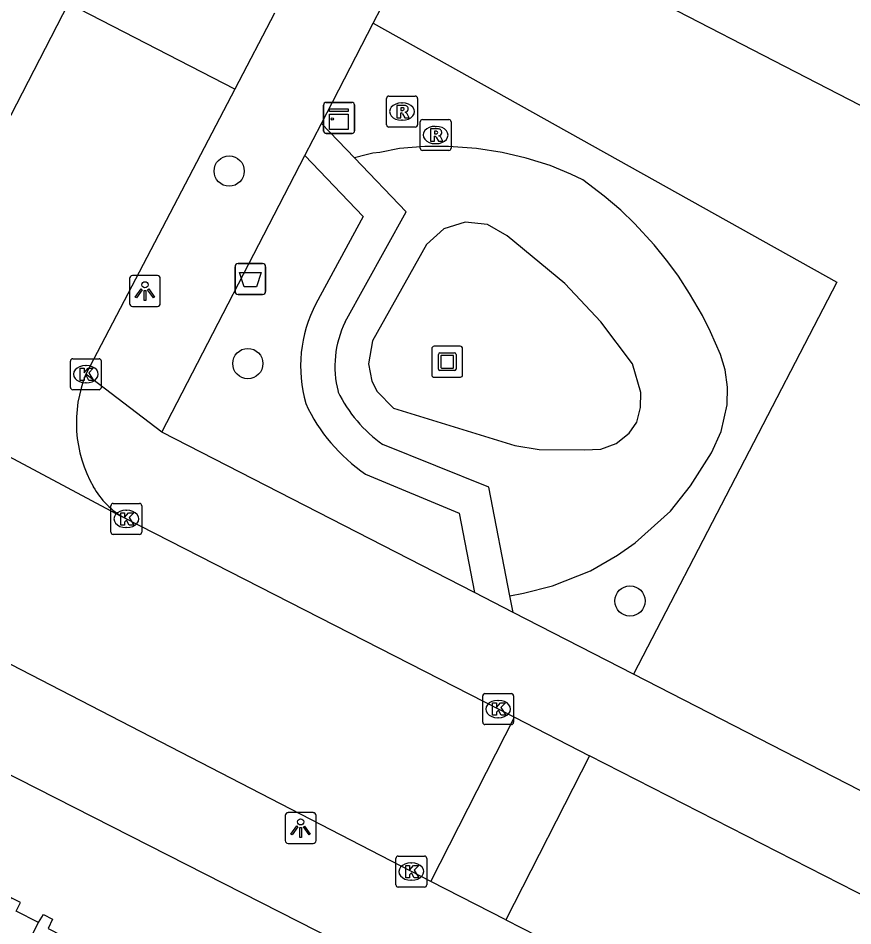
# Model space of a CAD drawing. Extents: x 160356 to 161355, y 381727 to 382845.
# Drawn here: x 161081.82 to 161108.81, y 382504.46 to 382533.81 of the extents above; entities that cross this region are included whole.
import ezdxf

# ---------------------------------------------------------------- set-up
doc = ezdxf.new("R2010")
doc.units = 0
for name, color, linetype in [('IMGEO_Afvalbak', 7, 'Continuous'), ('IMGEO_Boom', 7, 'Continuous'), ('IMGEO_Groenvoorziening', 7, 'Continuous'), ('IMGEO_Kast', 7, 'Continuous'), ('IMGEO_Kolk', 7, 'Continuous'), ('IMGEO_Kunstobject', 7, 'Continuous'), ('IMGEO_Lichtpunt', 7, 'Continuous'), ('IMGEO_Meer_plas_ven_vijver', 7, 'Continuous'), ('IMGEO_Pand', 7, 'Continuous'), ('IMGEO_Rijbaan_lokaal_open', 7, 'Continuous'), ('IMGEO_Rioolput', 7, 'Continuous'), ('IMGEO_Voetpad_open', 7, 'Continuous')]:
    doc.layers.add(name, color=color, linetype=linetype)

msp = doc.modelspace()

# ---------------------------------------------------------------- linework, layer by layer
at = {"layer": 'IMGEO_Afvalbak'}
for p, q in [((161088.831, 382524.972), (161088.831, 382525.772)), ((161088.831, 382525.772), (161088.831, 382524.972)), ((161088.931, 382525.872), (161089.721, 382525.872)), ((161089.721, 382525.872), (161088.931, 382525.872)), ((161089.821, 382525.772), (161089.821, 382524.972)), ((161089.821, 382524.972), (161089.821, 382525.772)), ((161089.721, 382524.872), (161088.931, 382524.872)), ((161088.931, 382524.872), (161089.721, 382524.872))]:
    msp.add_line(p, q, dxfattribs=at)
msp.add_lwpolyline([(161088.974, 382525.586), (161089.678, 382525.586), (161089.529, 382525.116), (161089.123, 382525.116), (161088.974, 382525.586)], dxfattribs=at)
for centre, start, end in [((161088.931, 382525.772), 90, 180), ((161088.931, 382525.772), 90, 180), ((161089.721, 382525.772), 0, 90), ((161089.721, 382525.772), 360, 90), ((161088.931, 382524.972), 180, 270), ((161088.931, 382524.972), 180, 270), ((161089.721, 382524.972), 270, 0), ((161089.721, 382524.972), 270, 0)]:
    msp.add_arc(centre, 0.1, start, end, dxfattribs=at)
at = {"layer": 'IMGEO_Boom'}
for centre in [(161088.642, 382528.862), (161089.246, 382522.639), (161101.601, 382514.964)]:
    msp.add_circle(centre, 0.489, dxfattribs=at)
at = {"layer": 'IMGEO_Groenvoorziening'}
for points in [[(161095.719, 382538.315), (161096.814, 382537.521), (161099.319, 382536.014), (161110.063, 382530.468), (161110.566, 382530.26), (161110.935, 382530.21), (161111.663, 382530.343), (161112.031, 382530.28), (161112.282, 382530.14)], [(161093.303, 382533.644), (161108.286, 382525.274), (161101.71, 382512.598)], [(161097.721, 382515.131), (161098.161, 382515.222), (161099.093, 382515.45), (161100.329, 382515.936), (161101.195, 382516.444), (161101.77, 382516.846), (161102.907, 382517.867), (161103.561, 382518.685), (161104.234, 382519.751), (161104.554, 382520.439), (161104.745, 382521.301), (161104.758, 382521.881), (161104.677, 382522.432), (161104.527, 382522.936), (161104.207, 382523.662), (161103.942, 382524.194), (161103.527, 382524.908), (161103.166, 382525.467), (161102.82, 382525.929), (161102.385, 382526.474), (161101.751, 382527.168), (161101.302, 382527.597), (161100.764, 382528.047), (161100.079, 382528.576), (161099.69, 382528.767), (161099.016, 382529.039), (161098.249, 382529.277), (161097.473, 382529.468), (161096.642, 382529.597), (161095.738, 382529.658), (161094.969, 382529.658), (161094.145, 382529.597), (161093.516, 382529.469), (161093.286, 382529.437), (161093.072, 382529.385), (161092.692, 382529.293)]]:
    msp.add_lwpolyline(points, dxfattribs=at)
at = {"layer": 'IMGEO_Kast'}
for p, q in [((161091.696, 382530.158), (161091.696, 382530.999)), ((161091.696, 382530.999), (161091.696, 382530.158)), ((161091.771, 382531.083), (161092.612, 382531.083)), ((161092.612, 382531.083), (161091.771, 382531.083)), ((161092.696, 382531.008), (161092.696, 382530.167)), ((161092.696, 382530.167), (161092.696, 382531.008)), ((161092.621, 382530.083), (161091.78, 382530.083)), ((161091.78, 382530.083), (161092.621, 382530.083))]:
    msp.add_line(p, q, dxfattribs=at)
for points in [[(161091.891, 382530.873), (161092.491, 382530.873), (161092.491, 382530.788), (161091.891, 382530.788), (161091.891, 382530.873)], [(161091.891, 382530.698), (161092.491, 382530.698), (161092.491, 382530.209), (161091.891, 382530.209), (161091.891, 382530.698)]]:
    msp.add_lwpolyline(points, dxfattribs=at)
msp.add_circle((161091.975, 382530.547), 0.0377, dxfattribs=at)
for centre, start, end in [((161091.774, 382531.005), 92.4484, 184.2845), ((161091.774, 382531.005), 92.4484, 184.2845), ((161092.618, 382531.005), 2.4484, 94.2845), ((161092.618, 382531.005), 2.4484, 94.2845), ((161091.774, 382530.161), 182.4484, 274.2845), ((161091.774, 382530.161), 182.4484, 274.2845), ((161092.618, 382530.161), 272.4484, 4.2845), ((161092.618, 382530.161), 272.4484, 4.2845)]:
    msp.add_arc(centre, 0.0779, start, end, dxfattribs=at)
at = {"layer": 'IMGEO_Kolk'}
for p, q in [((161083.508, 382521.87), (161083.508, 382522.722)), ((161083.583, 382522.796), (161084.435, 382522.796)), ((161084.509, 382522.722), (161084.509, 382521.87)), ((161083.996, 382522.576), (161084.021, 382522.576)), ((161084.435, 382521.796), (161083.583, 382521.796)), ((161084.019, 382522.016), (161083.994, 382522.016)), ((161084.817, 382517.192), (161084.817, 382518.044)), ((161084.892, 382518.118), (161085.744, 382518.118)), ((161085.818, 382518.044), (161085.818, 382517.192)), ((161085.305, 382517.898), (161085.33, 382517.898)), ((161085.744, 382517.118), (161084.892, 382517.118)), ((161085.328, 382517.338), (161085.303, 382517.338)), ((161096.838, 382511.044), (161096.838, 382511.896)), ((161096.913, 382511.97), (161097.765, 382511.97)), ((161097.839, 382511.896), (161097.839, 382511.044)), ((161097.326, 382511.75), (161097.351, 382511.75)), ((161097.765, 382510.97), (161096.913, 382510.97)), ((161097.349, 382511.19), (161097.324, 382511.19)), ((161094.031, 382505.79), (161094.031, 382506.642)), ((161094.106, 382506.716), (161094.958, 382506.716)), ((161095.032, 382506.642), (161095.032, 382505.79)), ((161094.519, 382506.496), (161094.544, 382506.496)), ((161094.542, 382505.936), (161094.517, 382505.936)), ((161094.958, 382505.716), (161094.106, 382505.716))]:
    msp.add_line(p, q, dxfattribs=at)
for points in [[(161083.508, 382521.87), (161083.508, 382522.722)], [(161083.583, 382522.796), (161084.435, 382522.796)], [(161084.509, 382522.722), (161084.509, 382521.87)], [(161083.829, 382522.496), (161083.952, 382522.496), (161083.952, 382522.345), (161084.082, 382522.496), (161084.246, 382522.496), (161084.1, 382522.345), (161084.253, 382522.096), (161084.101, 382522.096), (161084.016, 382522.26), (161083.952, 382522.193), (161083.952, 382522.096), (161083.829, 382522.096), (161083.829, 382522.496)], [(161084.435, 382521.796), (161083.583, 382521.796)], [(161084.817, 382517.192), (161084.817, 382518.044)], [(161084.892, 382518.118), (161085.744, 382518.118)], [(161085.818, 382518.044), (161085.818, 382517.192)], [(161085.138, 382517.818), (161085.261, 382517.818), (161085.261, 382517.667), (161085.391, 382517.818), (161085.555, 382517.818), (161085.409, 382517.667), (161085.562, 382517.418), (161085.41, 382517.418), (161085.325, 382517.582), (161085.261, 382517.515), (161085.261, 382517.418), (161085.138, 382517.418), (161085.138, 382517.818)], [(161085.744, 382517.118), (161084.892, 382517.118)], [(161096.838, 382511.044), (161096.838, 382511.896)], [(161096.913, 382511.97), (161097.765, 382511.97)], [(161097.839, 382511.896), (161097.839, 382511.044)], [(161097.159, 382511.67), (161097.282, 382511.67), (161097.282, 382511.519), (161097.412, 382511.67), (161097.576, 382511.67), (161097.43, 382511.519), (161097.583, 382511.27), (161097.431, 382511.27), (161097.346, 382511.434), (161097.282, 382511.367), (161097.282, 382511.27), (161097.159, 382511.27), (161097.159, 382511.67)], [(161097.765, 382510.97), (161096.913, 382510.97)], [(161094.031, 382505.79), (161094.031, 382506.642)], [(161094.106, 382506.716), (161094.958, 382506.716)], [(161095.032, 382506.642), (161095.032, 382505.79)], [(161094.352, 382506.416), (161094.475, 382506.416), (161094.475, 382506.265), (161094.605, 382506.416), (161094.769, 382506.416), (161094.623, 382506.265), (161094.776, 382506.016), (161094.624, 382506.016), (161094.539, 382506.18), (161094.475, 382506.113), (161094.475, 382506.016), (161094.352, 382506.016), (161094.352, 382506.416)], [(161094.958, 382505.716), (161094.106, 382505.716)]]:
    msp.add_lwpolyline(points, dxfattribs=at)
for centre, start, end in [((161083.585, 382522.72), 91.552, 178.448), ((161083.585, 382522.72), 91.552, 178.448), ((161084.433, 382522.72), 1.552, 88.448), ((161084.433, 382522.72), 1.552, 88.448), ((161083.585, 382521.872), 181.552, 268.448), ((161083.585, 382521.872), 181.552, 268.448), ((161084.433, 382521.872), 271.552, 358.448), ((161084.433, 382521.872), 271.552, 358.448), ((161084.894, 382518.042), 91.552, 178.448), ((161084.894, 382518.042), 91.552, 178.448), ((161085.742, 382518.042), 1.552, 88.448), ((161085.742, 382518.042), 1.552, 88.448), ((161084.894, 382517.194), 181.552, 268.448), ((161084.894, 382517.194), 181.552, 268.448), ((161085.742, 382517.194), 271.552, 358.448), ((161085.742, 382517.194), 271.552, 358.448), ((161096.915, 382511.894), 91.552, 178.448), ((161096.915, 382511.894), 91.552, 178.448), ((161097.763, 382511.894), 1.552, 88.448), ((161097.763, 382511.894), 1.552, 88.448), ((161096.915, 382511.046), 181.552, 268.448), ((161096.915, 382511.046), 181.552, 268.448), ((161097.763, 382511.046), 271.552, 358.448), ((161097.763, 382511.046), 271.552, 358.448), ((161094.108, 382506.64), 91.552, 178.448), ((161094.108, 382506.64), 91.552, 178.448), ((161094.956, 382506.64), 1.552, 88.448), ((161094.956, 382506.64), 1.552, 88.448), ((161094.108, 382505.792), 181.552, 268.448), ((161094.108, 382505.792), 181.552, 268.448), ((161094.956, 382505.792), 271.552, 358.448), ((161094.956, 382505.792), 271.552, 358.448)]:
    msp.add_arc(centre, 0.0765, start, end, dxfattribs=at)
for centre, major_axis, ratio, start_param, end_param in [((161083.995, 382522.296), (-0.387, 0.002), 0.722429, 4.712389, 7.853982), ((161084.02, 382522.296), (-0.39, 0.002), 0.717154, 1.570796, 4.712389), ((161085.304, 382517.618), (-0.387, 0.002), 0.722429, 4.712389, 7.853982), ((161085.329, 382517.618), (-0.39, 0.002), 0.717154, 1.570796, 4.712389), ((161097.325, 382511.47), (-0.387, 0.002), 0.722429, 4.712389, 7.853982), ((161097.35, 382511.47), (-0.39, 0.002), 0.717154, 1.570796, 4.712389), ((161094.518, 382506.216), (-0.387, 0.002), 0.722429, 4.712389, 7.853982), ((161094.543, 382506.216), (-0.39, 0.002), 0.717154, 1.570796, 4.712389)]:
    msp.add_ellipse(centre, major_axis=major_axis, ratio=ratio, start_param=start_param, end_param=end_param, dxfattribs=at)
at = {"layer": 'IMGEO_Kunstobject'}
for p, q in [((161095.191, 382523.114), (161095.191, 382522.273)), ((161095.191, 382523.114), (161095.191, 382522.273)), ((161096.107, 382523.198), (161095.266, 382523.198)), ((161096.107, 382523.198), (161095.266, 382523.198)), ((161095.455, 382522.986), (161095.929, 382522.986)), ((161096.191, 382522.282), (161096.191, 382523.123)), ((161096.191, 382522.282), (161096.191, 382523.123)), ((161095.405, 382522.462), (161095.405, 382522.936)), ((161095.485, 382522.886), (161095.485, 382522.512)), ((161095.879, 382522.906), (161095.505, 382522.906)), ((161095.899, 382522.512), (161095.899, 382522.886)), ((161095.979, 382522.936), (161095.979, 382522.462)), ((161095.929, 382522.412), (161095.455, 382522.412)), ((161095.505, 382522.492), (161095.879, 382522.492)), ((161095.275, 382522.198), (161096.116, 382522.198)), ((161095.275, 382522.198), (161096.116, 382522.198))]:
    msp.add_line(p, q, dxfattribs=at)
for centre, radius, start, end in [((161095.269, 382523.12), 0.0779, 92.4484, 184.2845), ((161095.269, 382523.12), 0.0779, 92.4484, 184.2845), ((161095.455, 382522.936), 0.05, 90, 180), ((161095.929, 382522.936), 0.05, 360, 90), ((161096.113, 382523.12), 0.0779, 2.4484, 94.2845), ((161096.113, 382523.12), 0.0779, 2.4484, 94.2845), ((161095.505, 382522.886), 0.02, 90, 180), ((161095.879, 382522.886), 0.02, 360, 90), ((161095.455, 382522.462), 0.05, 180, 270), ((161095.505, 382522.512), 0.02, 180, 270), ((161095.879, 382522.512), 0.02, 270, 0), ((161095.929, 382522.462), 0.05, 270, 0), ((161095.269, 382522.276), 0.0779, 182.4484, 274.2845), ((161095.269, 382522.276), 0.0779, 182.4484, 274.2845), ((161096.113, 382522.276), 0.0779, 272.4484, 4.2845), ((161096.113, 382522.276), 0.0779, 272.4484, 4.2845)]:
    msp.add_arc(centre, radius, start, end, dxfattribs=at)
at = {"layer": 'IMGEO_Lichtpunt'}
for p, q in [((161085.42, 382525.388), (161085.42, 382524.581)), ((161085.42, 382525.388), (161085.42, 382524.581)), ((161086.322, 382525.483), (161085.514, 382525.483)), ((161086.322, 382525.483), (161085.514, 382525.483)), ((161086.416, 382524.581), (161086.416, 382525.388)), ((161086.416, 382524.581), (161086.416, 382525.388)), ((161085.514, 382524.487), (161086.322, 382524.487)), ((161085.514, 382524.487), (161086.322, 382524.487)), ((161090.454, 382508.026), (161090.454, 382507.219)), ((161090.454, 382508.026), (161090.454, 382507.219)), ((161091.356, 382508.121), (161090.548, 382508.121)), ((161091.356, 382508.121), (161090.548, 382508.121)), ((161091.45, 382507.219), (161091.45, 382508.026)), ((161091.45, 382507.219), (161091.45, 382508.026)), ((161090.548, 382507.125), (161091.356, 382507.125)), ((161090.548, 382507.125), (161091.356, 382507.125))]:
    msp.add_line(p, q, dxfattribs=at)
for points in [[(161085.794, 382525.052), (161085.833, 382525.024), (161085.645, 382524.762), (161085.607, 382524.789), (161085.794, 382525.052)], [(161085.896, 382525.004), (161085.943, 382525.004), (161085.943, 382524.682), (161085.896, 382524.682), (161085.896, 382525.004)], [(161086.006, 382525.024), (161086.044, 382525.051), (161086.231, 382524.789), (161086.192, 382524.761), (161086.006, 382525.024)], [(161090.828, 382507.69), (161090.867, 382507.662), (161090.679, 382507.4), (161090.641, 382507.427), (161090.828, 382507.69)], [(161091.04, 382507.662), (161091.078, 382507.689), (161091.265, 382507.427), (161091.226, 382507.399), (161091.04, 382507.662)], [(161090.93, 382507.642), (161090.977, 382507.642), (161090.977, 382507.32), (161090.93, 382507.32), (161090.93, 382507.642)]]:
    msp.add_lwpolyline(points, dxfattribs=at)
for centre in [(161085.919, 382525.186), (161090.953, 382507.824)]:
    msp.add_circle(centre, 0.0994, dxfattribs=at)
for centre, start, end in [((161085.514, 382525.388), 90, 180), ((161085.514, 382525.388), 90, 180), ((161086.322, 382525.388), 0, 90), ((161086.322, 382525.388), 0, 90), ((161085.514, 382524.581), 180, 270), ((161085.514, 382524.581), 180, 270), ((161086.322, 382524.581), 270, 0), ((161086.322, 382524.581), 270, 360), ((161090.548, 382508.026), 90, 180), ((161090.548, 382508.026), 90, 180), ((161091.356, 382508.026), 0, 90), ((161091.356, 382508.026), 0, 90), ((161090.548, 382507.219), 180, 270), ((161090.548, 382507.219), 180, 270), ((161091.356, 382507.219), 270, 0), ((161091.356, 382507.219), 270, 360)]:
    msp.add_arc(centre, 0.0946, start, end, dxfattribs=at)
at = {"layer": 'IMGEO_Meer_plas_ven_vijver'}
msp.add_lwpolyline([(161100.121, 382519.851), (161100.654, 382519.873), (161101.153, 382520.058), (161101.571, 382520.389), (161101.822, 382520.742), (161101.937, 382521.218), (161101.951, 382521.708), (161101.68, 382522.634), (161100.653, 382523.988), (161099.49, 382525.227), (161097.625, 382526.767), (161096.998, 382527.134), (161096.276, 382527.214), (161095.584, 382526.993), (161095.023, 382526.484), (161093.274, 382523.371), (161093.147, 382522.63), (161093.258, 382522.076), (161093.425, 382521.737), (161093.95, 382521.199), (161097.883, 382519.99), (161098.661, 382519.865), (161100.121, 382519.851)], dxfattribs=at)
at = {"layer": 'IMGEO_Pand'}
for points in [[(161082.477, 382504.565), (161081.751, 382504.935), (161081.895, 382505.216), (161081.594, 382505.37), (161081.439, 382505.065), (161079.802, 382505.901), (161079.959, 382506.207), (161079.608, 382506.386), (161079.475, 382506.126), (161078.77, 382506.486), (161078.629, 382506.922), (161077.374, 382507.562), (161076.838, 382507.389), (161076.42, 382507.602)], [(161082.477, 382504.565), (161082.639, 382504.825), (161082.935, 382504.673), (161082.786, 382504.381), (161084.52, 382503.496), (161084.665, 382503.779), (161084.961, 382503.627), (161084.823, 382503.357), (161085.493, 382503.015), (161086.003, 382503.181), (161087.169, 382502.586), (161087.339, 382502.062), (161088.478, 382501.48), (161088.386, 382501.296), (161088.603, 382501.185)], [(161075.859, 382491.634), (161080.14, 382500), (161082.477, 382504.565)]]:
    msp.add_lwpolyline(points, dxfattribs=at)
at = {"layer": 'IMGEO_Rijbaan_lokaal_open'}
for points in [[(161078.624, 382524.923), (161083.449, 382534.276)], [(161088.82, 382531.506), (161083.449, 382534.276)], [(161090.107, 382533.97), (161088.82, 382531.506)], [(161088.82, 382531.506), (161084.01, 382522.3)], [(161095.158, 382505.896), (161046.029, 382531.269)], [(161085.259, 382517.648), (161085.155, 382517.695), (161074.406, 382523.43)], [(161085.259, 382517.648), (161097.867, 382511.204)], [(161095.158, 382505.896), (161097.867, 382511.204)], [(161097.867, 382511.204), (161100.297, 382509.962)], [(161100.297, 382509.962), (161097.588, 382504.655)], [(161131.012, 382494.276), (161119.821, 382500), (161110.42, 382504.788), (161100.297, 382509.962)], [(161097.588, 382504.655), (161095.158, 382505.896)], [(161097.588, 382504.655), (161106.7, 382500), (161119.365, 382493.53), (161148.828, 382478.38)]]:
    msp.add_lwpolyline(points, dxfattribs=at)
for centre, radius, start, end in [((161087.869, 382520.727), 4.167, 157.8277, 209.7482), ((161086.545, 382519.937), 2.626, 209.1032, 240.6699)]:
    msp.add_arc(centre, radius, start, end, dxfattribs=at)
at = {"layer": 'IMGEO_Rioolput'}
for p, q in [((161093.731, 382530.36), (161093.731, 382531.212)), ((161093.806, 382531.286), (161094.658, 382531.286)), ((161094.732, 382531.212), (161094.732, 382530.36)), ((161094.219, 382531.066), (161094.244, 382531.066)), ((161094.658, 382530.286), (161093.806, 382530.286)), ((161094.242, 382530.506), (161094.217, 382530.506)), ((161094.817, 382529.603), (161094.817, 382530.455)), ((161094.892, 382530.529), (161095.744, 382530.529)), ((161095.305, 382530.309), (161095.33, 382530.309)), ((161095.818, 382530.455), (161095.818, 382529.603)), ((161095.328, 382529.749), (161095.303, 382529.749)), ((161095.744, 382529.529), (161094.892, 382529.529))]:
    msp.add_line(p, q, dxfattribs=at)
for points in [[(161093.731, 382530.36), (161093.731, 382531.212)], [(161093.806, 382531.286), (161094.658, 382531.286)], [(161094.732, 382531.212), (161094.732, 382530.36)], [(161094.32, 382530.984), (161094.068, 382530.986), (161094.068, 382530.586)], [(161094.246, 382530.905), (161094.192, 382530.905), (161094.192, 382530.824)], [(161094.068, 382530.586), (161094.192, 382530.586), (161094.192, 382530.748), (161094.203, 382530.748)], [(161094.192, 382530.824), (161094.244, 382530.824)], [(161094.25, 382530.719), (161094.321, 382530.586), (161094.461, 382530.586), (161094.396, 382530.712)], [(161094.658, 382530.286), (161093.806, 382530.286)], [(161094.817, 382529.603), (161094.817, 382530.455)], [(161094.892, 382530.529), (161095.744, 382530.529)], [(161095.818, 382530.455), (161095.818, 382529.603)], [(161095.406, 382530.227), (161095.154, 382530.229), (161095.154, 382529.829)], [(161095.154, 382529.829), (161095.278, 382529.829), (161095.278, 382529.991), (161095.289, 382529.991)], [(161095.332, 382530.148), (161095.278, 382530.148), (161095.278, 382530.067)], [(161095.278, 382530.067), (161095.33, 382530.067)], [(161095.336, 382529.962), (161095.407, 382529.829), (161095.547, 382529.829), (161095.482, 382529.955)], [(161095.744, 382529.529), (161094.892, 382529.529)]]:
    msp.add_lwpolyline(points, dxfattribs=at)
for centre, radius, start, end in [((161093.808, 382531.21), 0.0765, 91.552, 178.448), ((161093.808, 382531.21), 0.0765, 91.552, 178.448), ((161094.656, 382531.21), 0.0765, 1.552, 88.448), ((161094.656, 382531.21), 0.0765, 1.552, 88.448), ((161094.252, 382530.809), 0.0964, 77.0061, 93.1865), ((161094.266, 382530.866), 0.0378, 276.6634, 79.6772), ((161094.319, 382530.874), 0.109, 350.3612, 89.416), ((161094.202, 382530.695), 0.0533, 26.0293, 88.6989), ((161094.228, 382531.013), 0.19, 274.7715, 282.9687), ((161094.317, 382530.874), 0.112, 277.5842, 350.9817), ((161094.301, 382530.659), 0.108, 29.5134, 73.7905), ((161093.808, 382530.362), 0.0765, 181.552, 268.448), ((161093.808, 382530.362), 0.0765, 181.552, 268.448), ((161094.656, 382530.362), 0.0765, 271.552, 358.448), ((161094.656, 382530.362), 0.0765, 271.552, 358.448), ((161094.894, 382530.453), 0.0765, 91.552, 178.448), ((161094.894, 382530.453), 0.0765, 91.552, 178.448), ((161095.742, 382530.453), 0.0765, 1.552, 88.448), ((161095.742, 382530.453), 0.0765, 1.552, 88.448), ((161095.288, 382529.938), 0.0533, 26.0293, 88.6989), ((161095.314, 382530.256), 0.19, 274.7715, 282.9687), ((161095.338, 382530.052), 0.0964, 77.0061, 93.1865), ((161095.352, 382530.109), 0.0378, 276.6634, 79.6772), ((161095.405, 382530.117), 0.109, 350.3612, 89.416), ((161095.403, 382530.117), 0.112, 277.5842, 350.9817), ((161095.387, 382529.902), 0.108, 29.5134, 73.7905), ((161094.894, 382529.605), 0.0765, 181.552, 268.448), ((161094.894, 382529.605), 0.0765, 181.552, 268.448), ((161095.742, 382529.605), 0.0765, 271.552, 358.448), ((161095.742, 382529.605), 0.0765, 271.552, 358.448)]:
    msp.add_arc(centre, radius, start, end, dxfattribs=at)
for centre, major_axis, ratio, start_param, end_param in [((161094.218, 382530.786), (-0.387, 0.002), 0.722429, 4.712389, 7.853982), ((161094.243, 382530.786), (-0.39, 0.002), 0.717154, 1.570796, 4.712389), ((161095.304, 382530.029), (-0.387, 0.002), 0.722429, 4.712389, 7.853982), ((161095.329, 382530.029), (-0.39, 0.002), 0.717154, 1.570796, 4.712389)]:
    msp.add_ellipse(centre, major_axis=major_axis, ratio=ratio, start_param=start_param, end_param=end_param, dxfattribs=at)
at = {"layer": 'IMGEO_Voetpad_open'}
for points in [[(161012.985, 382544.253), (161099.929, 382500), (161108.683, 382495.516), (161172.317, 382462.918), (161181.334, 382458.271)], [(161093.303, 382533.644), (161095.719, 382538.315)], [(161091.627, 382530.405), (161093.303, 382533.644)], [(161091.09, 382529.366), (161091.627, 382530.405)], [(161092.692, 382529.293), (161091.627, 382530.405)], [(161086.464, 382520.424), (161091.09, 382529.366)], [(161091.09, 382529.366), (161092.978, 382527.395), (161091.445, 382524.574)], [(161092.389, 382523.986), (161094.365, 382527.547), (161092.692, 382529.293)], [(161086.464, 382520.424), (161084.01, 382522.3)], [(161096.572, 382515.235), (161086.464, 382520.424)], [(161097.721, 382515.131), (161097.038, 382518.644), (161093.612, 382520.024)], [(161093.051, 382519.066), (161096.074, 382517.801), (161096.572, 382515.235)], [(161097.825, 382514.592), (161096.572, 382515.235)], [(161097.825, 382514.592), (161097.721, 382515.131)], [(161101.71, 382512.598), (161097.825, 382514.592)], [(161112.273, 382507.176), (161101.71, 382512.598)]]:
    msp.add_lwpolyline(points, dxfattribs=at)
for centre, radius, start, end in [((161095.369, 382522.547), 4.417, 152.6828, 195.7377), ((161095.351, 382522.548), 3.292, 154.1001, 194.3479), ((161096.214, 382523.705), 4.508, 205.9558, 234.7421), ((161096.199, 382523.691), 5.595, 204.7475, 235.7612)]:
    msp.add_arc(centre, radius, start, end, dxfattribs=at)

doc.saveas('drawing.dxf')
